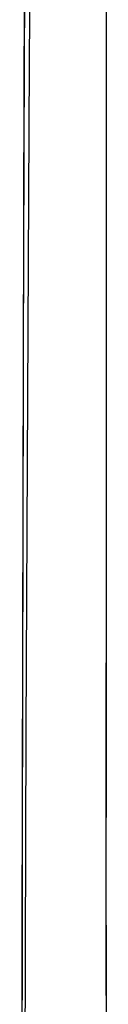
# Model space of a CAD drawing. Header units: metres. Extents: x 209747 to 209830, y 1182430 to 1182564.
# Tile 436 of 656: x 209752.411 to 209752.4726, y 1182481.7914 to 1182482.5116. Entities that reach past the tile are written whole.
import ezdxf

# ---------------------------------------------------------------- set-up
doc = ezdxf.new("R2010")
doc.units = ezdxf.units.M
doc.header["$MEASUREMENT"] = 0
doc.linetypes.add('DGN Style 2', pattern=[15.036391, 9.021834, -6.014556])
doc.layers.get('0').update_dxf_attribs({"color": 254})

# ---------------------------------------------------------------- blocks, each defined once
blk = doc.blocks.new('*U2')
at = {"color": 40, "linetype": 'Continuous'}
for p, q in [((1.575, -16.53503), (1.575, -16.63577)), ((1.575, -16.63577), (1.575, -16.73655)), ((1.575, -16.73655), (1.575, -16.83736)), ((1.575, -16.83736), (1.575, -16.9382)), ((1.575, -16.9382), (1.575, -17.03907)), ((1.575, -17.03907), (1.57492, -17.14022)), ((1.57492, -17.14022), (1.57494, -17.24085)), ((1.57494, -17.24085), (1.57496, -17.34185))]:
    blk.add_line(p, q, dxfattribs=at)
blk = doc.blocks.new('*U3')
at = {"color": 40, "linetype": 'Continuous'}
for p, q in [((1.575, -16.52866), (1.575, -16.62797)), ((1.575, -16.62797), (1.575, -16.72726)), ((1.575, -16.72726), (1.575, -16.82653)), ((1.575, -16.82653), (1.575, -16.92578)), ((1.575, -16.92578), (1.575, -17.02501)), ((1.575, -17.02501), (1.57492, -17.12444)), ((1.57492, -17.12444), (1.57494, -17.22331)), ((1.57494, -17.22331), (1.57496, -17.32251))]:
    blk.add_line(p, q, dxfattribs=at)
blk = doc.blocks.new('*U4')
at = {"color": 40, "linetype": 'Continuous'}
for p, q in [((1.575, -16.48786), (1.575, -16.58722)), ((1.575, -16.58722), (1.575, -16.68655)), ((1.575, -16.68655), (1.575, -16.78585)), ((1.575, -16.78585), (1.575, -16.88513)), ((1.575, -16.88513), (1.575, -16.98439)), ((1.575, -16.98439), (1.575, -17.08362)), ((1.575, -17.08362), (1.57493, -17.18301)), ((1.57493, -17.18301), (1.57495, -17.28194))]:
    blk.add_line(p, q, dxfattribs=at)
blk = doc.blocks.new('*U5')
at = {"color": 40, "linetype": 'Continuous'}
for p, q in [((1.575, -16.50845), (1.575, -16.60765)), ((1.575, -16.60765), (1.575, -16.70685)), ((1.575, -16.70685), (1.575, -16.80603)), ((1.575, -16.80603), (1.575, -16.9052)), ((1.575, -16.9052), (1.575, -17.00436)), ((1.575, -17.00436), (1.57491, -17.10377)), ((1.57491, -17.10377), (1.57494, -17.20257)), ((1.57494, -17.20257), (1.57496, -17.30173))]:
    blk.add_line(p, q, dxfattribs=at)
blk = doc.blocks.new('*U6')
at = {"color": 40, "linetype": 'Continuous'}
for p, q in [((1.575, -16.46702), (1.575, -16.56631)), ((1.575, -16.56631), (1.575, -16.6656)), ((1.575, -16.6656), (1.575, -16.76487)), ((1.575, -16.76487), (1.575, -16.86414)), ((1.575, -16.86414), (1.575, -16.9634)), ((1.575, -16.9634), (1.57497, -17.06275)), ((1.57497, -17.06275), (1.57493, -17.16203)), ((1.57493, -17.16203), (1.57495, -17.26108)), ((1.57495, -17.26108), (1.57497, -17.36035))]:
    blk.add_line(p, q, dxfattribs=at)
blk = doc.blocks.new('*U7')
at = {"color": 40, "linetype": 'Continuous'}
for p, q in [((1.575, -16.49541), (1.575, -16.59473)), ((1.575, -16.59473), (1.575, -16.69405)), ((1.575, -16.69405), (1.575, -16.79335)), ((1.575, -16.79335), (1.575, -16.89264)), ((1.575, -16.89264), (1.575, -16.99192)), ((1.575, -16.99192), (1.57491, -17.09146)), ((1.57491, -17.09146), (1.57493, -17.19036)), ((1.57493, -17.19036), (1.57495, -17.28965))]:
    blk.add_line(p, q, dxfattribs=at)
blk = doc.blocks.new('*U8')
at = {"color": 40, "linetype": 'Continuous'}
for p, q in [((1.575, -16.47309), (1.575, -16.57245)), ((1.575, -16.57245), (1.575, -16.67181)), ((1.575, -16.67181), (1.575, -16.77116)), ((1.575, -16.77116), (1.575, -16.8705)), ((1.575, -16.8705), (1.575, -16.96983)), ((1.575, -16.96983), (1.5749, -17.06944)), ((1.5749, -17.06944), (1.57493, -17.16838)), ((1.57493, -17.16838), (1.57495, -17.26771)), ((1.57495, -17.26771), (1.57497, -17.36704))]:
    blk.add_line(p, q, dxfattribs=at)
blk = doc.blocks.new('*U9')
at = {"color": 40, "linetype": 'Continuous'}
for p, q in [((1.575, -16.4632), (1.575, -16.56392)), ((1.575, -16.56392), (1.575, -16.66467)), ((1.575, -16.66467), (1.575, -16.76543)), ((1.575, -16.76543), (1.575, -16.86623)), ((1.575, -16.86623), (1.575, -16.96704)), ((1.575, -16.96704), (1.575, -17.06789)), ((1.575, -17.06789), (1.57493, -17.16897)), ((1.57493, -17.16897), (1.57495, -17.2696)), ((1.57495, -17.2696), (1.57497, -17.37054))]:
    blk.add_line(p, q, dxfattribs=at)
blk = doc.blocks.new('ATTEMP')
at = {"color": 5, "linetype": 'Continuous', "flags": 128}
for points in [[(-8.96516, -18.04543), (-8.96501, -17.80139), (-8.96467, -17.55731), (-8.96412, -17.31321), (-8.96334, -17.06911), (-8.96231, -16.82502), (-8.96098, -16.58095), (-8.95934, -16.33692), (-8.95737, -16.09292), (-8.95502, -15.84898), (-8.95228, -15.6051), (-8.94912, -15.36129), (-8.9455, -15.11755), (-8.9414, -14.87389)], [(-8.96637, -18.05759), (-8.96651, -17.83241), (-8.96654, -17.60657), (-8.96644, -17.38016), (-8.96617, -17.15324), (-8.96572, -16.92586), (-8.96506, -16.69808), (-8.96417, -16.46995), (-8.96302, -16.24151), (-8.96157, -16.0128), (-8.9598, -15.78387), (-8.95768, -15.55473), (-8.95517, -15.32543), (-8.95223, -15.09599)], [(-8.96635, -18.07552), (-8.96651, -17.86007), (-8.96656, -17.6459), (-8.9665, -17.43301), (-8.9663, -17.22067), (-8.96597, -17.00727), (-8.96546, -16.79288), (-8.96477, -16.57761), (-8.96387, -16.36156), (-8.96274, -16.1448), (-8.96135, -15.92742), (-8.95967, -15.70949), (-8.95769, -15.49106), (-8.95536, -15.27219), (-8.95266, -15.05293)], [(-8.96635, -18.07552), (-8.96651, -17.86007), (-8.96656, -17.6459), (-8.9665, -17.43301), (-8.96631, -17.22142), (-8.96597, -17.01112), (-8.96549, -16.80211), (-8.96483, -16.59442), (-8.964, -16.38803), (-8.96296, -16.18295), (-8.96172, -15.97918), (-8.96025, -15.77632), (-8.95852, -15.57254), (-8.95651, -15.36775), (-8.95419, -15.16206), (-8.95153, -14.95557)], [(-8.96635, -18.07552), (-8.96651, -17.86007), (-8.96656, -17.6459), (-8.9665, -17.43301), (-8.96631, -17.22142), (-8.96597, -17.01112), (-8.96549, -16.80211), (-8.96483, -16.59442), (-8.964, -16.38803), (-8.96296, -16.18295), (-8.96172, -15.97918), (-8.96026, -15.77674), (-8.95855, -15.57561), (-8.95659, -15.37581), (-8.95437, -15.17734), (-8.95187, -14.98019)], [(-8.96635, -18.07552), (-8.96651, -17.86007), (-8.96656, -17.6459), (-8.9665, -17.43301), (-8.96631, -17.22142), (-8.96597, -17.01112), (-8.96549, -16.80211), (-8.96483, -16.59442), (-8.964, -16.38803), (-8.96296, -16.18295), (-8.96172, -15.97918), (-8.96026, -15.77674), (-8.95855, -15.57561), (-8.95659, -15.37581), (-8.95437, -15.17734), (-8.95187, -14.98019)], [(-8.96635, -18.07552), (-8.96651, -17.86007), (-8.96656, -17.6459), (-8.9665, -17.43301), (-8.96631, -17.22142), (-8.96597, -17.01112), (-8.96549, -16.80211), (-8.96483, -16.59442), (-8.964, -16.38803), (-8.96296, -16.18295), (-8.96172, -15.97918), (-8.96026, -15.77674), (-8.95855, -15.57561), (-8.95659, -15.37581), (-8.95437, -15.17734), (-8.95187, -14.98019)], [(-8.96635, -18.07552), (-8.96651, -17.86007), (-8.96656, -17.6459), (-8.9665, -17.43301), (-8.96631, -17.22142), (-8.96597, -17.01112), (-8.96549, -16.80211), (-8.96483, -16.59442), (-8.964, -16.38803), (-8.96296, -16.18295), (-8.96172, -15.97918), (-8.96026, -15.77674), (-8.95855, -15.57561), (-8.95659, -15.37581), (-8.95437, -15.17734), (-8.95187, -14.98019)]]:
    blk.add_lwpolyline(points, dxfattribs=at)
at = {"color": 3, "linetype": 'Continuous'}
for name in ['*U9', '*U8', '*U7', '*U6', '*U3', '*U4', '*U5', '*U2']:
    blk.add_blockref(name, (-10.48, 0), dxfattribs=at)

msp = doc.modelspace()

# ---------------------------------------------------------------- block references
at = {"color": 1, "linetype": 'DGN Style 2'}
msp.add_blockref('ATTEMP', (209761.37756, 1182499.06107), dxfattribs=at)

doc.saveas('drawing.dxf')
